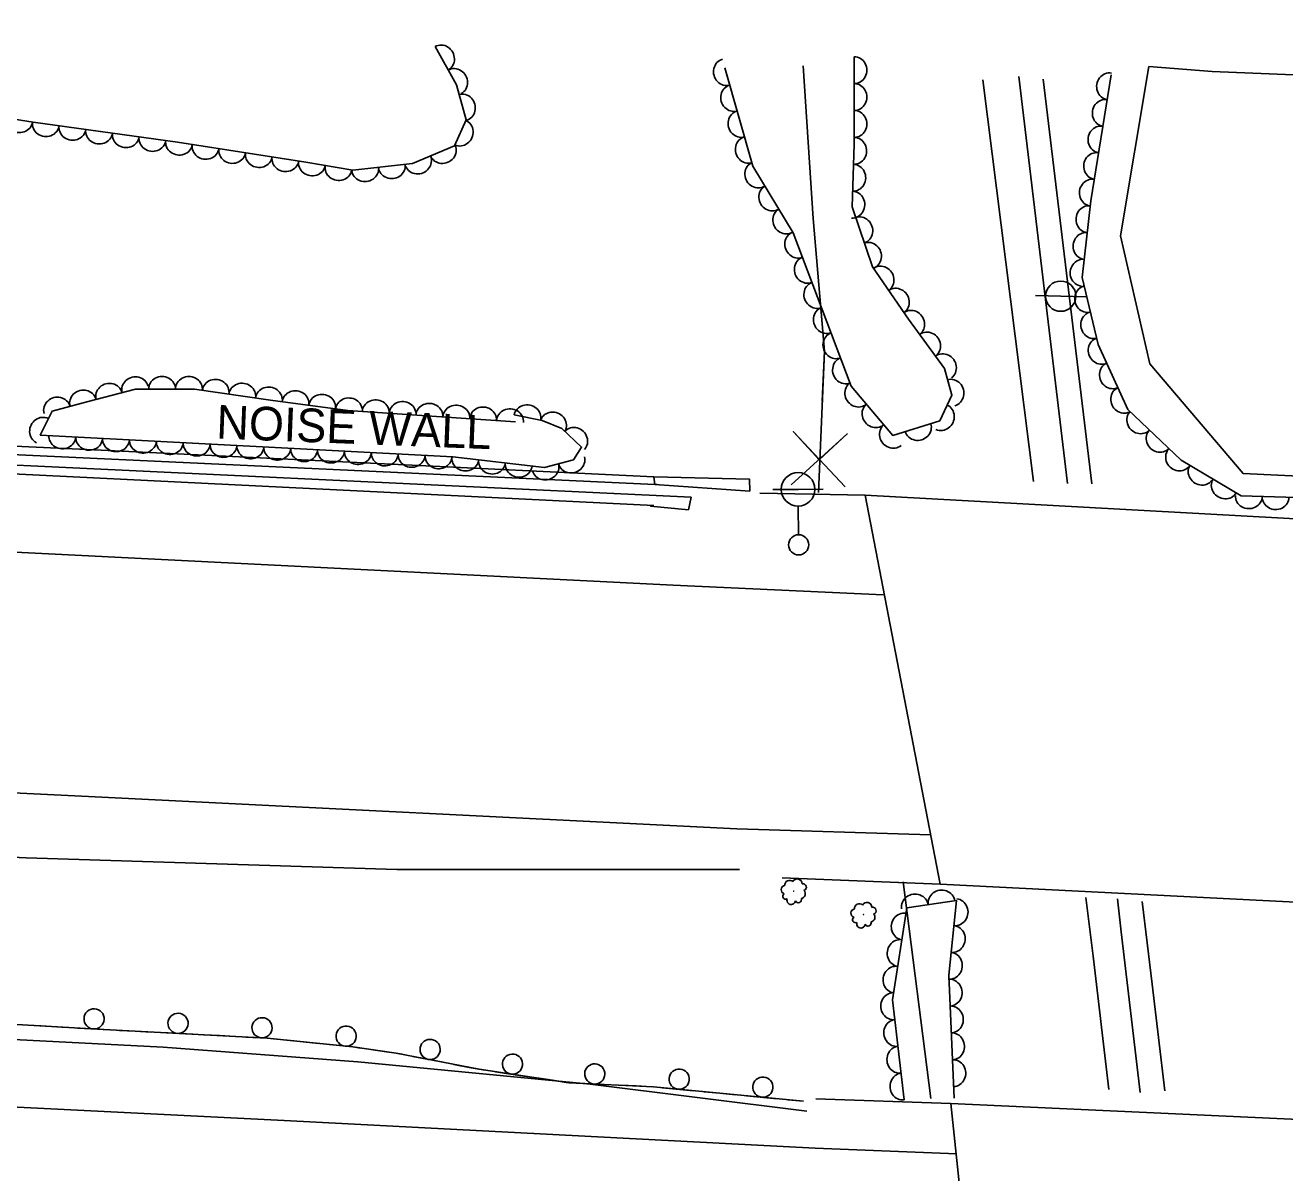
# Model space of a CAD drawing. Extents: x 1722896 to 1754269, y 648279 to 666297.
# Drawn here: x 1735995.7 to 1736183, y 649877.5 to 650048.2 of the extents above; entities that cross this region are included whole.
import ezdxf

# ---------------------------------------------------------------- set-up
doc = ezdxf.new("R2010")
doc.units = 0
for name, color, linetype in [('DESIGN - CENTERLINE - Proposed', 7, 'Continuous'), ('DESIGN - CENTERLINE - Proposed Text', 7, 'Continuous'), ('DESIGN - SCRATCH - User 1', 7, 'Continuous'), ('SURVEY - CENTERLINE - Preliminary', 7, 'Continuous'), ('SURVEY - CENTERLINE - Preliminary Text', 7, 'Continuous'), ('SURVEY - DTM - Breaklines', 7, 'Continuous'), ('SURVEY - VEGETATION - Features with Text', 7, 'Continuous')]:
    doc.layers.add(name, color=color, linetype=linetype)

msp = doc.modelspace()

# ---------------------------------------------------------------- linework, layer by layer
at = {"layer": 'DESIGN - CENTERLINE - Proposed'}
for points in [[(1736120.61, 649978.28), (1736104.96, 649978.59)], [(1736239.6, 649915), (1736233.31, 649972.1), (1736120.61, 649978.28), (1736131.78, 649920.46), (1736239.43, 649914.98)], [(1736131.78, 649920.46), (1736108.29, 649921.4)], [(1736113.26, 649888.53), (1736133.33, 649887.84)], [(1736243.58, 649882.81), (1736250.9, 649825.54), (1736139.27, 649831.33), (1736133.33, 649887.84), (1736243.22, 649882.8)]]:
    msp.add_lwpolyline(points, dxfattribs=at)
at = {"layer": 'DESIGN - CENTERLINE - Proposed Text'}
for points in [[(1736111.39, 650042.12), (1736112.86, 650019.42), (1736114.55, 649999.7), (1736113.69, 649978.67)], [(1736111.39, 650042.12), (1736112.86, 650019.42), (1736114.55, 649999.7), (1736114.24, 649992.25)], [(1736117.62, 649979.5), (1736109.95, 649987.72), (1736113.79, 649983.56), (1736117.95, 649987.39), (1736109.63, 649979.83)], [(1736126.27, 649920.78), (1736130.36, 649888.61)], [(1736126.27, 649920.78), (1736130.36, 649888.61)]]:
    msp.add_lwpolyline(points, dxfattribs=at)
at = {"layer": 'DESIGN - SCRATCH - User 1'}
for points in [[(1736089.37, 649979.87), (1735938.4, 649986.9), (1735788.47, 649994.2), (1735718.34, 649997.38), (1735653.8, 650016), (1735654.59, 650017.13), (1735718.62, 649998.68), (1735808.67, 649994.54), (1735908.23, 649989.52), (1736007.02, 649984.98), (1736089.2, 649981.02)], [(1736089.22, 649976.74), (1735994.85, 649981.43), (1735887.99, 649986.33), (1735765.65, 649992.77), (1735718.8, 649994.92), (1735718.99, 649996), (1735822.63, 649990.89), (1735975.61, 649983.65), (1736094.74, 649977.98), (1736094.34, 649976.11), (1736088.72, 649976.67), (1736089.22, 649976.74)], [(1736089.2, 649981.02), (1736103.44, 649980.64), (1736103.46, 649978.88), (1736089.37, 649979.87), (1736089.2, 649981.02)], [(1736089.67, 649979.86), (1736089.37, 649979.87)], [(1736111.47, 649888.18), (1736089.13, 649890.33), (1736076.63, 649890.91), (1736063.23, 649892.93), (1736050.88, 649895.33), (1736044.43, 649896.26), (1736031.7, 649897.56), (1736006.48, 649898.89), (1735966.15, 649901.23), (1735932.29, 649902.96), (1735912.33, 649904.68), (1735896.34, 649906.96)], [(1735999.64, 649899.29), (1735997.3, 649899.42)], [(1736001.99, 649899.15), (1735999.64, 649899.29)], [(1736008.18, 649898.8), (1736006.48, 649898.89), (1736003.59, 649899.06)], [(1736012.12, 649898.59), (1736009.78, 649898.71)], [(1736014.47, 649898.47), (1736012.12, 649898.59)], [(1736020.66, 649898.14), (1736016.07, 649898.38)], [(1736024.61, 649897.93), (1736022.26, 649898.05)], [(1736026.95, 649897.81), (1736024.61, 649897.93)], [(1736033.14, 649897.41), (1736031.7, 649897.56), (1736028.55, 649897.72)], [(1736037.07, 649897.01), (1736034.73, 649897.24)], [(1736039.41, 649896.77), (1736037.07, 649897.01)], [(1736045.57, 649896.09), (1736044.43, 649896.26), (1736041, 649896.61)], [(1736049.48, 649895.53), (1736047.15, 649895.87)], [(1736051.8, 649895.16), (1736050.88, 649895.33), (1736049.48, 649895.53)], [(1736057.88, 649893.97), (1736053.37, 649894.85)], [(1736061.76, 649893.21), (1736059.45, 649893.66)], [(1736064.07, 649892.8), (1736063.23, 649892.93), (1736061.76, 649893.21)], [(1736070.21, 649891.88), (1736065.66, 649892.56)], [(1736074.11, 649891.29), (1736071.79, 649891.64)], [(1736076.44, 649890.94), (1736074.11, 649891.29)], [(1736082.63, 649890.63), (1736078.03, 649890.85)], [(1736086.57, 649890.45), (1736084.22, 649890.56)], [(1736088.92, 649890.34), (1736086.57, 649890.45)], [(1736095.09, 649889.75), (1736090.51, 649890.19)], [(1736099.02, 649889.38), (1736096.68, 649889.6)], [(1736101.36, 649889.15), (1736099.02, 649889.38)], [(1736107.53, 649888.56), (1736102.96, 649889)], [(1736111.47, 649888.18), (1736109.13, 649888.41)]]:
    msp.add_lwpolyline(points, dxfattribs=at)
for centre, start, end in [((1736005.99, 649900.42), 19.9315, 19.9217), ((1736018.47, 649899.76), 20.2325, 20.2226), ((1736030.95, 649899.1), 20.2325, 20.2226), ((1736043.46, 649897.86), 17.4321, 17.4223), ((1736055.94, 649895.88), 12.2222, 12.2124), ((1736068.18, 649893.7), 14.7206, 14.7107), ((1736080.42, 649892.24), 20.5795, 20.5697), ((1736092.97, 649891.46), 17.7712, 17.7613), ((1736105.41, 649890.27), 17.7712, 17.7613)]:
    msp.add_arc(centre, 1.5, start, end, dxfattribs=at)
at = {"layer": 'SURVEY - CENTERLINE - Preliminary'}
for points in [[(1736162.79, 650042.01), (1736158.59, 650016.83), (1736162.93, 649997.82), (1736176.79, 649981.52), (1736227.35, 649979.07)], [(1736295.7, 650036.23), (1736172.19, 650041.29), (1736162.79, 650042.01)]]:
    msp.add_lwpolyline(points, dxfattribs=at)
at = {"layer": 'SURVEY - CENTERLINE - Preliminary Text'}
for points in [[(1736150.69, 649980), (1736143.44, 650040.53)], [(1736138.08, 650040.04), (1736145.62, 649980.3)], [(1736154.32, 649979.96), (1736147.05, 650040.14)], [(1734801.3, 650017.98), (1734888.78, 650017.27), (1735021.55, 650014.3), (1735172.47, 650008.23), (1735336.34, 650000.62), (1735454.7, 649994.91), (1735587.36, 649988.74), (1735712.05, 649982.98), (1735840.87, 649976.92), (1735984.37, 649970.3), (1736092.09, 649964.88)], [(1736101.54, 649928.7), (1736006.16, 649933.46), (1735880.21, 649939.56), (1735748.76, 649945.95), (1735627.51, 649951.37), (1735497.88, 649957.54), (1735343.84, 649964.74), (1735230.48, 649970.1), (1735112.76, 649975.41), (1735016.43, 649978.98), (1734962.71, 649980.17), (1734894.1, 649981.87), (1734839.69, 649982.38), (1734794.4, 649982.56)], [(1736101.93, 649922.65), (1736050.98, 649922.65), (1735995.89, 649924.39), (1735920.66, 649927.88), (1735838.81, 649931.24), (1735708.52, 649937.02), (1735605.24, 649941.91), (1735512.12, 649946.44), (1735413.86, 649951.28), (1735317.01, 649955.64), (1735225.69, 649959.93), (1735092.13, 649966.3), (1734984.72, 649969.55), (1734897.54, 649971.87), (1734792.12, 649972.57)], [(1736123.29, 649963.45), (1736092.09, 649964.88)], [(1736111.95, 649886.7), (1736079.72, 649890.71), (1736045.22, 649894.04), (1736016.27, 649896.24), (1735970.8, 649898.56), (1735907.83, 649901.84), (1735837.92, 649905.3), (1735746.37, 649909.61), (1735645.26, 649914.29), (1735548.99, 649918.79), (1735440.68, 649923.95), (1735335.11, 649928.94), (1735230.18, 649933.73), (1735114.16, 649939.25), (1735000.82, 649943.19), (1734895.61, 649945.58), (1734787.04, 649947.12)], [(1734784.99, 649936.17), (1734889.45, 649935.44), (1735007.55, 649932.76), (1735135.46, 649927.81), (1735267.22, 649921.83), (1735405.06, 649915.29), (1735503.12, 649910.67), (1735619.55, 649905.25), (1735767.86, 649898.15), (1735895.41, 649892.26), (1736034.24, 649885.3), (1736113.19, 649881.18)], [(1736101.54, 649928.7), (1736130.32, 649927.8)], [(1736153.42, 649918.49), (1736154.52, 649909.76), (1736156.84, 649889.91)], [(1736161.51, 649889.5), (1736158.68, 649913.38), (1736158.1, 649918.25)], [(1736165.17, 649889.72), (1736163.29, 649905.58), (1736161.81, 649917.89)], [(1736113.19, 649881.18), (1736134.26, 649880.35)]]:
    msp.add_lwpolyline(points, dxfattribs=at)
at = {"layer": 'SURVEY - DTM - Breaklines'}
for p, q in [((1736149.69, 650007.87), (1736145.94, 650007.98)), ((1736149.69, 650007.87), (1736153.44, 650007.77)), ((1736110.64, 649979.15), (1736106.89, 649979.11)), ((1736110.64, 649979.15), (1736114.39, 649979.19)), ((1736110.71, 649972.4), (1736110.67, 649976.65))]:
    msp.add_line(p, q, dxfattribs=at)
for centre, radius in [((1736149.69, 650007.87), 2.25), ((1736110.64, 649979.15), 2.5), ((1736110.73, 649970.9), 1.5)]:
    msp.add_circle(centre, radius, dxfattribs=at)
at = {"layer": 'SURVEY - VEGETATION - Features with Text'}
for points in [[(1736056.68, 650044.97), (1736059.85, 650039.28), (1736061.28, 650034.08), (1736059.57, 650030.22), (1736053.31, 650027.58), (1736044.45, 650026.58), (1736037.46, 650027.8), (1736018.38, 650030.76), (1735996.94, 650033.73), (1735982.48, 650036.03), (1735968.11, 650038.04), (1735957.52, 650043.03), (1735947.97, 650044.05), (1735941.46, 650041.92), (1735931.4, 650041.77), (1735920.34, 650041.39), (1735905.8, 650044.31), (1735892.23, 650046.9), (1735875.72, 650047.99), (1735863.77, 650048.16), (1735852.78, 650045.22), (1735844.57, 650047.28)], [(1736118.99, 650043.47), (1736118.98, 650030.46), (1736118.66, 650021.15), (1736121.7, 650012.23), (1736127.06, 650004.45), (1736132.4, 649997.14), (1736133.5, 649993.16), (1736131.71, 649989.32), (1736124.72, 649987.16), (1736118.53, 649994.51), (1736109.9, 650017.28), (1736103.9, 650027.18), (1736099.77, 650041.84)], [(1737175.97, 649993.05), (1737174.65, 649982.01), (1737162.2, 649979.32), (1737156.03, 649955.24), (1737156.59, 649934.46), (1737150.09, 649932.62), (1737133.84, 649935.64), (1737116.04, 649934.99), (1737037.66, 649938.43), (1736925.11, 649943.45), (1736808.9, 649949.2), (1736693.29, 649953.87), (1736574.78, 649959.79), (1736465.08, 649964.75), (1736336.41, 649971.11), (1736222.88, 649976.78), (1736176.5, 649978.19), (1736167.6, 649983.48), (1736159.68, 649991.04), (1736155.23, 650000.69), (1736152.89, 650010.65), (1736154.15, 650022.06), (1736157.18, 650040.77)], [(1736068.44, 649990.23), (1736072.58, 649989.4), (1736075.52, 649988.22), (1736078.47, 649985.43), (1736077.25, 649983.55), (1736072.95, 649982.39), (1736059.3, 649983.99), (1735997.99, 649987.23), (1735999.74, 649990.77), (1736005.11, 649992.23), (1736012.15, 649994.02), (1736020.93, 649994.06), (1736032.22, 649992.43), (1736043.73, 649990.86), (1736068.63, 649989.18)], [(1736126.42, 649888.39), (1736124.7, 649903.25), (1736126.8, 649916.92), (1736134.2, 649918.01), (1736133.03, 649906.93), (1736133.85, 649888.66)]]:
    msp.add_lwpolyline(points, dxfattribs=at)
for centre in [(1736110, 649919.41), (1736120.36, 649915.92)]:
    msp.add_circle(centre, 0.022, dxfattribs=at)
for centre, radius, start, end in [((1736109.38, 649920.31), 0.719, 47.2461, 184.7703), ((1736110.51, 649920.52), 0.714, 358.1419, 153.9804), ((1736111.35, 649919.99), 0.527, 288.3948, 103.3951), ((1736108.76, 649919.63), 0.631, 98.1933, 254.9823), ((1736108.81, 649918.64), 0.433, 120.3095, 299.0551), ((1736111.03, 649919.01), 0.679, 278.2359, 45.0816), ((1736109.61, 649918.05), 0.629, 160.3302, 353.7499), ((1736110.68, 649918.17), 0.479, 202.9488, 20.268), ((1736119.12, 649916.13), 0.631, 98.1933, 254.9823), ((1736119.74, 649916.82), 0.719, 47.2461, 184.7703), ((1736120.87, 649917.03), 0.714, 358.1419, 153.9804), ((1736121.71, 649916.5), 0.527, 288.3948, 103.3951), ((1736119.17, 649915.15), 0.433, 120.3095, 299.0551), ((1736119.98, 649914.56), 0.629, 160.3302, 353.7499), ((1736121.04, 649914.68), 0.479, 202.9488, 20.268), ((1736121.39, 649915.52), 0.679, 278.2359, 45.0816)]:
    msp.add_arc(centre, radius, start, end, dxfattribs=at)
for centre, major_axis in [((1736057.65, 650043.23), (0.97, -1.75)), ((1736099.96, 650041.18), (-0.54, 1.93)), ((1736118.99, 650041.47), (0, -2)), ((1736059.6, 650039.73), (0.97, -1.75)), ((1736156.9, 650039.07), (0.32, 1.97)), ((1736101.04, 650037.33), (-0.54, 1.93)), ((1736118.99, 650037.47), (0, -2)), ((1736060.77, 650035.92), (0.53, -1.93)), ((1736156.26, 650035.12), (0.32, 1.97)), ((1736102.13, 650033.48), (-0.54, 1.93)), ((1736118.98, 650033.47), (0, -2)), ((1735994.85, 650034.07), (-1.98, 0.31)), ((1735998.81, 650033.48), (-1.98, 0.27)), ((1736002.77, 650032.93), (-1.98, 0.27)), ((1736060.43, 650032.17), (-0.81, -1.83)), ((1736155.62, 650031.17), (0.32, 1.97)), ((1736006.73, 650032.38), (-1.98, 0.27)), ((1736010.7, 650031.83), (-1.98, 0.27)), ((1736014.66, 650031.28), (-1.98, 0.27)), ((1736018.62, 650030.73), (-1.98, 0.31)), ((1736103.21, 650029.63), (-0.54, 1.93)), ((1736118.95, 650029.47), (-0.07, -2)), ((1736022.57, 650030.11), (-1.98, 0.31)), ((1736026.52, 650029.5), (-1.98, 0.31)), ((1736030.48, 650028.89), (-1.98, 0.31)), ((1736057.84, 650029.5), (-1.84, -0.78)), ((1736154.98, 650027.22), (0.32, 1.97)), ((1736034.43, 650028.27), (-1.98, 0.31)), ((1736038.38, 650027.64), (-1.97, 0.34)), ((1736042.32, 650026.95), (-1.97, 0.34)), ((1736050.25, 650027.23), (-1.99, -0.22)), ((1736054.16, 650027.94), (-1.84, -0.78)), ((1736104.65, 650025.93), (-1.04, 1.71)), ((1736118.81, 650025.47), (-0.07, -2)), ((1736046.28, 650026.79), (-1.99, -0.22)), ((1736154.34, 650023.27), (0.32, 1.97)), ((1736106.73, 650022.51), (-1.04, 1.71)), ((1736118.67, 650021.48), (-0.07, -2)), ((1736108.8, 650019.09), (-1.04, 1.71)), ((1736119.85, 650017.67), (0.65, -1.89)), ((1736153.84, 650019.31), (0.22, 1.99)), ((1736110.56, 650015.52), (-0.71, 1.87)), ((1736121.14, 650013.89), (0.65, -1.89)), ((1736153.41, 650015.33), (0.22, 1.99)), ((1736111.98, 650011.78), (-0.71, 1.87)), ((1736122.98, 650010.38), (1.13, -1.65)), ((1736152.97, 650011.35), (0.22, 1.99)), ((1736113.4, 650008.04), (-0.71, 1.87)), ((1736125.25, 650007.08), (1.13, -1.65)), ((1736153.65, 650007.44), (-0.46, 1.95)), ((1736114.82, 650004.3), (-0.71, 1.87)), ((1736127.53, 650003.8), (1.18, -1.62)), ((1736154.56, 650003.55), (-0.46, 1.95)), ((1736129.89, 650000.57), (1.18, -1.62)), ((1736116.24, 650000.56), (-0.71, 1.87)), ((1736155.68, 649999.73), (-0.84, 1.82)), ((1736132.25, 649997.34), (1.18, -1.62)), ((1736117.66, 649996.82), (-0.71, 1.87)), ((1736157.35, 649996.09), (-0.84, 1.82)), ((1736012.09, 649994), (1.94, 0.49)), ((1736016.09, 649994.04), (2, 0.01)), ((1736020.09, 649994.06), (2, 0.01)), ((1736024.06, 649993.61), (1.98, -0.29)), ((1736133.4, 649993.52), (0.53, -1.93)), ((1736004.34, 649992.02), (1.93, 0.52)), ((1736008.22, 649993.02), (1.94, 0.49)), ((1736028.02, 649993.04), (1.98, -0.29)), ((1736031.98, 649992.47), (1.98, -0.29)), ((1736035.94, 649991.93), (1.98, -0.27)), ((1736039.9, 649991.39), (1.98, -0.27)), ((1736119.52, 649993.34), (-1.29, 1.53)), ((1736159.03, 649992.46), (-0.84, 1.82)), ((1736000.48, 649990.97), (1.93, 0.52)), ((1736043.87, 649990.85), (2, -0.13)), ((1736047.86, 649990.58), (2, -0.13)), ((1736051.85, 649990.32), (2, -0.13)), ((1736055.84, 649990.05), (2, -0.13)), ((1736059.83, 649989.78), (2, -0.13)), ((1736070.4, 649989.83), (1.96, -0.39)), ((1736122.09, 649990.28), (-1.29, 1.53)), ((1736131.97, 649989.87), (-0.84, -1.81)), ((1735998.31, 649987.88), (0.89, 1.79)), ((1736063.82, 649989.51), (2, -0.13)), ((1736067.81, 649989.24), (2, -0.13)), ((1736074.23, 649988.74), (1.86, -0.74)), ((1736161.45, 649989.36), (-1.45, 1.38)), ((1736077.42, 649986.43), (1.45, -1.37)), ((1736124.67, 649987.22), (-1.29, 1.53)), ((1736128.47, 649988.32), (-1.91, -0.59)), ((1736164.34, 649986.6), (-1.45, 1.38)), ((1736001.27, 649987.06), (-2, 0.11)), ((1736005.26, 649986.85), (-2, 0.11)), ((1736009.25, 649986.64), (-2, 0.11)), ((1736013.25, 649986.43), (-2, 0.11)), ((1736017.24, 649986.22), (-2, 0.11)), ((1736021.24, 649986), (-2, 0.11)), ((1736025.23, 649985.79), (-2, 0.11)), ((1736029.23, 649985.58), (-2, 0.11)), ((1736033.22, 649985.37), (-2, 0.11)), ((1736037.21, 649985.16), (-2, 0.11)), ((1736041.21, 649984.95), (-2, 0.11)), ((1736045.2, 649984.74), (-2, 0.11)), ((1736049.2, 649984.52), (-2, 0.11)), ((1736053.19, 649984.31), (-2, 0.11)), ((1736057.19, 649984.1), (-2, 0.11)), ((1736061.17, 649983.77), (-1.99, 0.23)), ((1736167.23, 649983.83), (-1.45, 1.38)), ((1736065.14, 649983.31), (-1.99, 0.23)), ((1736069.12, 649982.84), (-1.99, 0.23)), ((1736073.09, 649982.43), (-1.93, -0.52)), ((1736076.95, 649983.47), (-1.93, -0.52)), ((1736170.6, 649981.7), (-1.72, 1.02)), ((1736174.04, 649979.65), (-1.72, 1.02)), ((1736177.64, 649978.16), (-2, 0.06)), ((1736181.63, 649978.03), (-2, 0.06)), ((1736128, 649917.09), (1.98, 0.29)), ((1736131.96, 649917.68), (1.98, 0.29)), ((1736134.02, 649916.28), (-0.21, -1.99)), ((1736126.38, 649914.16), (0.3, 1.98)), ((1736133.6, 649912.3), (-0.21, -1.99)), ((1736125.77, 649910.21), (0.3, 1.98)), ((1736133.17, 649908.32), (-0.21, -1.99)), ((1736125.16, 649906.25), (0.3, 1.98)), ((1736133.14, 649904.33), (0.09, -2)), ((1736124.81, 649902.3), (-0.23, 1.99)), ((1736133.32, 649900.34), (0.09, -2)), ((1736125.27, 649898.32), (-0.23, 1.99)), ((1736133.5, 649896.34), (0.09, -2)), ((1736125.73, 649894.35), (-0.23, 1.99)), ((1736133.68, 649892.35), (0.09, -2)), ((1736126.19, 649890.37), (-0.23, 1.99))]:
    msp.add_ellipse(centre, major_axis=major_axis, ratio=0.940188, start_param=0, end_param=3.141593, dxfattribs=at)

# ---------------------------------------------------------------- texts
at = {"layer": 'DESIGN - SCRATCH - User 1'}
msp.add_text('NOISE WALL', height=5, rotation=357.7733, dxfattribs=at).set_placement((1736024.1, 649986.71))

doc.saveas('drawing.dxf')
